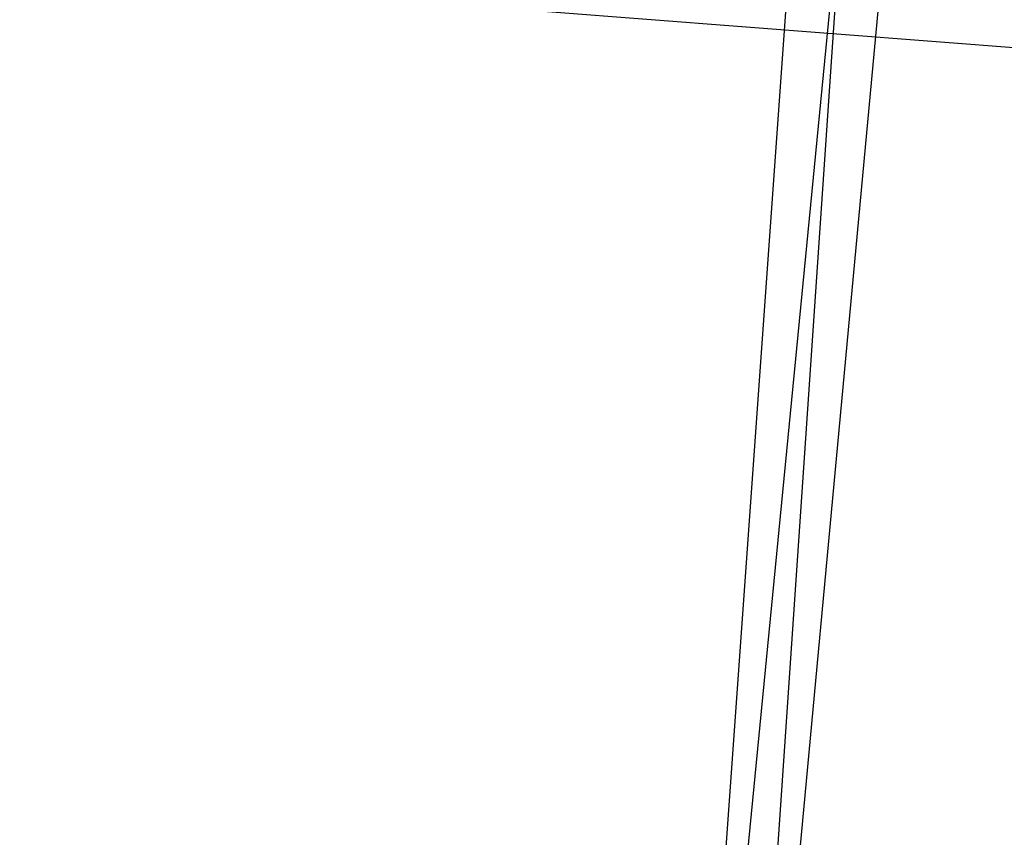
# Model space of a CAD drawing. Header units: feet. Extents: x -79 to 198, y -22 to 181.
# Tile 726 of 982: x 95.618 to 95.875, y 153.411 to 153.624. Entities that reach past the tile are written whole.
import ezdxf

# ---------------------------------------------------------------- set-up
doc = ezdxf.new("R2010")
doc.units = ezdxf.units.FT
doc.layers.add('A-AREA-UNIDAD', color=30, linetype='CONTINUOUS')
doc.layers.add('A-LINEA', color=7, linetype='CONTINUOUS')

msp = doc.modelspace()

# ---------------------------------------------------------------- linework, layer by layer
at = {"layer": 'A-AREA-UNIDAD'}
msp.add_lwpolyline([(122.848, 148.0889), (115.808, 150.2578), (115.2, 150.2578), (115.168, 150.4178), (111.328, 151.2178), (111.28, 151.3778), (104, 152.7289), (99.072, 153.3689), (92.192, 153.9022), (87.92, 153.9733), (87.92, 152.7289), (87.2, 149.8133), (91.36, 148.8889), (91.52, 148.5333), (92.672, 148.4089), (92.72, 147.2889), (92.512, 146.4889), (94.848, 146.0622), (96.96, 145.4222), (97.088, 143.9822), (93.088, 127.1644), (96.32, 126.4178)], dxfattribs=at)
at = {"layer": 'A-LINEA'}
for points in [[(95.8, 153.1778), (95.5067, 153.2044), (95.56, 153.7778), (95.8533, 153.7511), (95.8, 153.1778)], [(95.5067, 153.1911), (95.8, 153.1778), (95.84, 153.7644), (95.5467, 153.7778), (95.5067, 153.1911)], [(95.8, 153.1778), (95.5067, 153.2044), (95.56, 153.7778), (95.8533, 153.7511), (95.8, 153.1778)], [(95.5067, 153.1911), (95.8, 153.1778), (95.84, 153.7644), (95.5467, 153.7778), (95.5067, 153.1911)], [(95.7867, 153.1911), (95.52, 153.2044), (95.5733, 153.7644), (95.84, 153.7378), (95.7867, 153.1911)], [(95.52, 153.2044), (95.7867, 153.1911), (95.8267, 153.7511), (95.5467, 153.7644), (95.52, 153.2044)], [(95.7867, 153.1911), (95.52, 153.2044), (95.5733, 153.7644), (95.84, 153.7378), (95.7867, 153.1911)], [(95.52, 153.2044), (95.7867, 153.1911), (95.8267, 153.7511), (95.5467, 153.7644), (95.52, 153.2044)]]:
    msp.add_lwpolyline(points, dxfattribs=at)

doc.saveas('drawing.dxf')
